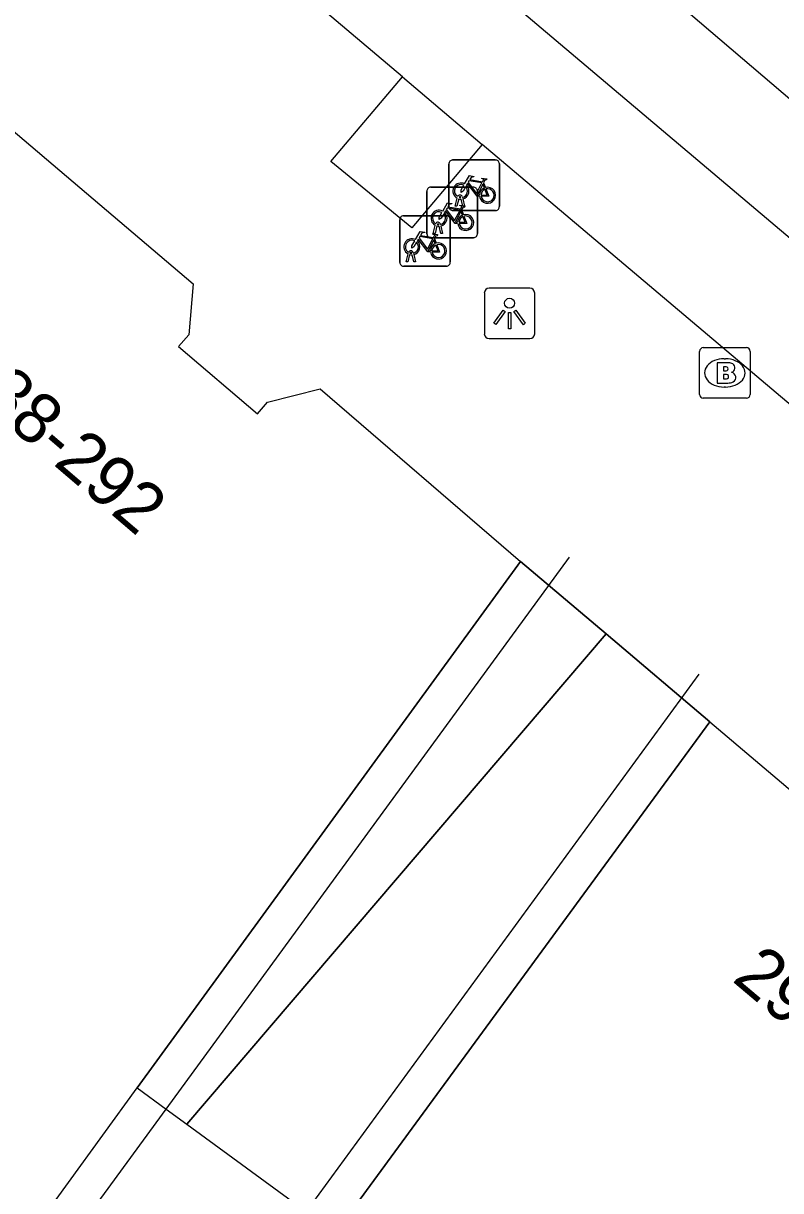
# Model space of a CAD drawing. Extents: x 162347 to 162868, y 381221 to 381813.
# Drawn here: x 162753.52 to 162768.51, y 381577.53 to 381600.64 of the extents above; entities that cross this region are included whole.
import ezdxf

# ---------------------------------------------------------------- set-up
doc = ezdxf.new("R2010")
doc.units = 0
for name, color, linetype in [('IMGEO_Brandkraan', 7, 'Continuous'), ('IMGEO_Fietsenrek', 7, 'Continuous'), ('IMGEO_Fietspad_gesloten', 7, 'Continuous'), ('IMGEO_Lichtpunt', 7, 'Continuous'), ('IMGEO_Lijnafwatering', 7, 'Continuous'), ('IMGEO_Pand', 7, 'Continuous'), ('IMGEO_Pand_nummerreeks', 7, 'Continuous'), ('IMGEO_Pand_overbouw', 7, 'Continuous'), ('IMGEO_Parkeervlak_open', 7, 'Continuous'), ('IMGEO_Voetpad_open', 7, 'Continuous')]:
    doc.layers.add(name, color=color, linetype=linetype)

msp = doc.modelspace()

# ---------------------------------------------------------------- linework, layer by layer
at = {"layer": 'IMGEO_Brandkraan'}
for p, q in [((162766.905, 381593.294), (162766.905, 381594.146)), ((162766.98, 381594.22), (162767.832, 381594.22)), ((162767.906, 381594.146), (162767.906, 381593.294)), ((162767.393, 381594), (162767.418, 381594)), ((162767.416, 381593.44), (162767.391, 381593.44)), ((162767.832, 381593.22), (162766.98, 381593.22))]:
    msp.add_line(p, q, dxfattribs=at)
for points in [[(162766.905, 381593.294), (162766.905, 381594.146)], [(162766.98, 381594.22), (162767.832, 381594.22)], [(162767.906, 381594.146), (162767.906, 381593.294)], [(162767.253, 381593.92), (162767.253, 381593.52), (162767.466, 381593.52)], [(162767.484, 381593.92), (162767.253, 381593.92)], [(162767.432, 381593.839), (162767.378, 381593.839), (162767.378, 381593.763)], [(162767.378, 381593.763), (162767.431, 381593.763)], [(162767.44, 381593.687), (162767.378, 381593.687), (162767.378, 381593.606)], [(162767.378, 381593.606), (162767.44, 381593.606)], [(162767.832, 381593.22), (162766.98, 381593.22)]]:
    msp.add_lwpolyline(points, dxfattribs=at)
for centre, radius, start, end in [((162766.982, 381594.144), 0.0765, 91.552, 178.448), ((162766.982, 381594.144), 0.0765, 91.552, 178.448), ((162767.83, 381594.144), 0.0765, 1.552, 88.448), ((162767.83, 381594.144), 0.0765, 1.552, 88.448), ((162767.488, 381593.775), 0.145, 59.4692, 91.5367), ((162767.513, 381593.822), 0.0922, 285.5137, 58.1501), ((162767.433, 381593.801), 0.0379, 267.8285, 90.9355), ((162767.441, 381593.646), 0.0404, 269.8759, 90.5077), ((162767.518, 381593.63), 0.105, 301.3115, 78.989), ((162767.472, 381593.771), 0.251, 268.6676, 293.5347), ((162766.982, 381593.296), 0.0765, 181.552, 268.448), ((162766.982, 381593.296), 0.0765, 181.552, 268.448), ((162767.83, 381593.296), 0.0765, 271.552, 358.448), ((162767.83, 381593.296), 0.0765, 271.552, 358.448)]:
    msp.add_arc(centre, radius, start, end, dxfattribs=at)
for centre, major_axis, ratio, start_param, end_param in [((162767.392, 381593.72), (-0.387, 0.002), 0.722429, 4.712389, 7.853982), ((162767.417, 381593.72), (-0.39, 0.002), 0.717154, 1.570796, 4.712389)]:
    msp.add_ellipse(centre, major_axis=major_axis, ratio=ratio, start_param=start_param, end_param=end_param, dxfattribs=at)
at = {"layer": 'IMGEO_Fietsenrek'}
for p, q in [((162761.943, 381597.01), (162761.943, 381597.851)), ((162761.943, 381597.851), (162761.943, 381597.01)), ((162762.018, 381597.935), (162762.859, 381597.935)), ((162762.859, 381597.935), (162762.018, 381597.935)), ((162762.943, 381597.86), (162762.943, 381597.019)), ((162762.943, 381597.019), (162762.943, 381597.86)), ((162761.584, 381597.397), (162762.425, 381597.397)), ((162762.425, 381597.397), (162761.584, 381597.397)), ((162762.63, 381597.484), (162762.666, 381597.389)), ((162761.509, 381596.472), (162761.509, 381597.313)), ((162761.509, 381597.313), (162761.509, 381596.472)), ((162762.07, 381597.019), (162762.109, 381597.179)), ((162762.139, 381597.167), (162762.104, 381597.019)), ((162762.181, 381597.191), (162762.18, 381597.195)), ((162762.222, 381597.019), (162762.188, 381597.161)), ((162762.212, 381597.202), (162762.213, 381597.195)), ((162762.22, 381597.165), (162762.255, 381597.019)), ((162762.509, 381597.322), (162762.509, 381596.481)), ((162762.509, 381596.481), (162762.509, 381597.322)), ((162762.868, 381596.935), (162762.027, 381596.935)), ((162762.027, 381596.935), (162762.868, 381596.935)), ((162762.104, 381597.019), (162762.07, 381597.019)), ((162762.196, 381596.946), (162762.232, 381596.851)), ((162762.255, 381597.019), (162762.222, 381597.019)), ((162760.971, 381595.907), (162760.971, 381596.748)), ((162760.971, 381596.748), (162760.971, 381595.907)), ((162761.046, 381596.832), (162761.887, 381596.832)), ((162761.887, 381596.832), (162761.046, 381596.832)), ((162761.971, 381596.757), (162761.971, 381595.916)), ((162761.971, 381595.916), (162761.971, 381596.757)), ((162761.636, 381596.481), (162761.675, 381596.641)), ((162761.67, 381596.481), (162761.636, 381596.481)), ((162761.705, 381596.629), (162761.67, 381596.481)), ((162761.747, 381596.653), (162761.746, 381596.657)), ((162761.788, 381596.481), (162761.754, 381596.623)), ((162761.778, 381596.664), (162761.779, 381596.657)), ((162761.786, 381596.627), (162761.821, 381596.481)), ((162761.821, 381596.481), (162761.788, 381596.481)), ((162762.434, 381596.397), (162761.593, 381596.397)), ((162761.593, 381596.397), (162762.434, 381596.397)), ((162761.658, 381596.381), (162761.694, 381596.286)), ((162761.098, 381595.916), (162761.137, 381596.076)), ((162761.167, 381596.064), (162761.132, 381595.916)), ((162761.209, 381596.088), (162761.208, 381596.092)), ((162761.25, 381595.916), (162761.216, 381596.058)), ((162761.24, 381596.099), (162761.241, 381596.092)), ((162761.248, 381596.062), (162761.283, 381595.916)), ((162761.896, 381595.832), (162761.055, 381595.832)), ((162761.055, 381595.832), (162761.896, 381595.832)), ((162761.132, 381595.916), (162761.098, 381595.916)), ((162761.283, 381595.916), (162761.25, 381595.916))]:
    msp.add_line(p, q, dxfattribs=at)
for points in [[(162762.256, 381597.461), (162762.351, 381597.625), (162762.437, 381597.611), (162762.439, 381597.602), (162762.383, 381597.591), (162762.356, 381597.546), (162762.612, 381597.505)], [(162762.277, 381597.409), (162762.225, 381597.319), (162762.185, 381597.294), (162762.186, 381597.341), (162762.241, 381597.435)], [(162762.552, 381597.217), (162762.502, 381597.217), (162762.311, 381597.468), (162762.292, 381597.436)], [(162762.599, 381597.48), (162762.342, 381597.521), (162762.325, 381597.492), (162762.492, 381597.272), (162762.599, 381597.48)], [(162762.647, 381597.382), (162762.617, 381597.459), (162762.508, 381597.241), (162762.551, 381597.241)], [(162762.612, 381597.505), (162762.637, 381597.554), (162762.631, 381597.558), (162762.608, 381597.562), (162762.596, 381597.569), (162762.595, 381597.572), (162762.597, 381597.577), (162762.692, 381597.562), (162762.694, 381597.552), (162762.684, 381597.539), (162762.672, 381597.533), (162762.658, 381597.539), (162762.63, 381597.484)], [(162762.581, 381597.241), (162762.701, 381597.24), (162762.657, 381597.354)], [(162762.677, 381597.361), (162762.732, 381597.216), (162762.582, 381597.216)], [(162761.822, 381596.923), (162761.917, 381597.087), (162762.003, 381597.073), (162762.005, 381597.064), (162761.949, 381597.053), (162761.922, 381597.008), (162762.178, 381596.967)], [(162762.118, 381596.679), (162762.068, 381596.679), (162761.877, 381596.93), (162761.858, 381596.898)], [(162762.165, 381596.942), (162761.908, 381596.983), (162761.891, 381596.954), (162762.058, 381596.734), (162762.165, 381596.942)], [(162762.213, 381596.844), (162762.183, 381596.921), (162762.074, 381596.703), (162762.117, 381596.703)], [(162762.178, 381596.967), (162762.203, 381597.016), (162762.197, 381597.02), (162762.174, 381597.024), (162762.162, 381597.031), (162762.161, 381597.034), (162762.163, 381597.039), (162762.258, 381597.024), (162762.26, 381597.014), (162762.25, 381597.001), (162762.238, 381596.995), (162762.224, 381597.001), (162762.196, 381596.946)], [(162761.843, 381596.871), (162761.791, 381596.781), (162761.751, 381596.756), (162761.752, 381596.803), (162761.807, 381596.897)], [(162762.147, 381596.703), (162762.267, 381596.702), (162762.223, 381596.816)], [(162762.243, 381596.823), (162762.298, 381596.678), (162762.148, 381596.678)], [(162761.284, 381596.358), (162761.379, 381596.522), (162761.465, 381596.508), (162761.467, 381596.499), (162761.411, 381596.488), (162761.384, 381596.443), (162761.64, 381596.402)], [(162761.64, 381596.402), (162761.665, 381596.451), (162761.659, 381596.455), (162761.636, 381596.459), (162761.624, 381596.466), (162761.623, 381596.469), (162761.625, 381596.474), (162761.72, 381596.459), (162761.722, 381596.449), (162761.712, 381596.436), (162761.7, 381596.43), (162761.686, 381596.436), (162761.658, 381596.381)], [(162761.305, 381596.306), (162761.253, 381596.216), (162761.213, 381596.191), (162761.214, 381596.238), (162761.269, 381596.332)], [(162761.58, 381596.114), (162761.53, 381596.114), (162761.339, 381596.365), (162761.32, 381596.333)], [(162761.627, 381596.377), (162761.37, 381596.418), (162761.353, 381596.389), (162761.52, 381596.169), (162761.627, 381596.377)], [(162761.675, 381596.279), (162761.645, 381596.356), (162761.536, 381596.138), (162761.579, 381596.138)], [(162761.609, 381596.138), (162761.729, 381596.137), (162761.685, 381596.251)], [(162761.705, 381596.258), (162761.76, 381596.113), (162761.61, 381596.113)]]:
    msp.add_lwpolyline(points, dxfattribs=at)
for centre, radius, start, end in [((162762.021, 381597.857), 0.0779, 92.4484, 184.2845), ((162762.021, 381597.857), 0.0779, 92.4484, 184.2845), ((162762.865, 381597.857), 0.0779, 2.4484, 94.2845), ((162762.865, 381597.857), 0.0779, 2.4484, 94.2845), ((162761.587, 381597.319), 0.0779, 92.4484, 184.2845), ((162761.587, 381597.319), 0.0779, 92.4484, 184.2845), ((162762.183, 381597.32), 0.159, 62.6766, 242.1369), ((162762.183, 381597.32), 0.129, 63.3192, 238.903), ((162762.183, 381597.32), 0.129, 283.6043, 43.4302), ((162762.183, 381597.32), 0.159, 283.5766, 46.6042), ((162762.431, 381597.319), 0.0779, 2.4484, 94.2845), ((162762.431, 381597.319), 0.0779, 2.4484, 94.2845), ((162762.71, 381597.236), 0.159, 113.3408, 178.3217), ((162762.71, 381597.236), 0.159, 187.0065, 105.7708), ((162762.71, 381597.236), 0.129, 188.6715, 104.5883), ((162762.163, 381597.191), 0.0499, 12.8025, 158.6934), ((162762.183, 381597.32), 0.159, 253.9967, 271.7867), ((162762.163, 381597.191), 0.0174, 12.8025, 163.4502), ((162762.183, 381597.32), 0.129, 253.415, 269.0204), ((162762.71, 381597.236), 0.129, 113.923, 177.9556), ((162761.749, 381596.782), 0.159, 62.6766, 242.1369), ((162761.749, 381596.782), 0.129, 63.3192, 238.903), ((162762.021, 381597.013), 0.0779, 182.4484, 274.2845), ((162762.021, 381597.013), 0.0779, 182.4484, 274.2845), ((162762.865, 381597.013), 0.0779, 272.4484, 4.2845), ((162762.865, 381597.013), 0.0779, 272.4484, 4.2845), ((162761.049, 381596.754), 0.0779, 92.4484, 184.2845), ((162761.049, 381596.754), 0.0779, 92.4484, 184.2845), ((162761.729, 381596.653), 0.0499, 12.8025, 158.6934), ((162761.729, 381596.653), 0.0174, 12.8025, 163.4502), ((162761.749, 381596.782), 0.129, 283.6043, 43.4302), ((162761.749, 381596.782), 0.159, 283.5766, 46.6042), ((162761.893, 381596.754), 0.0779, 2.4484, 94.2845), ((162761.893, 381596.754), 0.0779, 2.4484, 94.2845), ((162762.276, 381596.698), 0.159, 113.3408, 178.3217), ((162762.276, 381596.698), 0.159, 187.0065, 105.7708), ((162762.276, 381596.698), 0.129, 113.923, 177.9556), ((162762.276, 381596.698), 0.129, 188.6715, 104.5883), ((162761.587, 381596.475), 0.0779, 182.4484, 274.2845), ((162761.587, 381596.475), 0.0779, 182.4484, 274.2845), ((162761.749, 381596.782), 0.159, 253.9967, 271.7867), ((162761.749, 381596.782), 0.129, 253.415, 269.0204), ((162762.431, 381596.475), 0.0779, 272.4484, 4.2845), ((162762.431, 381596.475), 0.0779, 272.4484, 4.2845), ((162761.211, 381596.217), 0.159, 62.6766, 242.1369), ((162761.211, 381596.217), 0.129, 63.3192, 238.903), ((162761.211, 381596.217), 0.129, 283.6043, 43.4302), ((162761.211, 381596.217), 0.159, 283.5766, 46.6042), ((162761.738, 381596.133), 0.159, 113.3408, 178.3217), ((162761.738, 381596.133), 0.159, 187.0065, 105.7708), ((162761.738, 381596.133), 0.129, 113.923, 177.9556), ((162761.738, 381596.133), 0.129, 188.6715, 104.5883), ((162761.191, 381596.088), 0.0499, 12.8025, 158.6934), ((162761.211, 381596.217), 0.159, 253.9967, 271.7867), ((162761.191, 381596.088), 0.0174, 12.8025, 163.4502), ((162761.211, 381596.217), 0.129, 253.415, 269.0204), ((162761.049, 381595.91), 0.0779, 182.4484, 274.2845), ((162761.049, 381595.91), 0.0779, 182.4484, 274.2845), ((162761.893, 381595.91), 0.0779, 272.4484, 4.2845), ((162761.893, 381595.91), 0.0779, 272.4484, 4.2845)]:
    msp.add_arc(centre, radius, start, end, dxfattribs=at)
at = {"layer": 'IMGEO_Fietspad_gesloten'}
for points in [[(162761.023, 381599.578), (162748.438, 381610.212)], [(162763.006, 381601.204), (162768.998, 381596.139), (162779.07, 381587.644)], [(162761.023, 381599.578), (162762.605, 381598.241)], [(162775.215, 381587.585), (162762.605, 381598.241)]]:
    msp.add_lwpolyline(points, dxfattribs=at)
at = {"layer": 'IMGEO_Lichtpunt'}
for p, q in [((162762.646, 381595.301), (162762.646, 381594.494)), ((162762.646, 381595.301), (162762.646, 381594.494)), ((162763.548, 381595.396), (162762.74, 381595.396)), ((162763.548, 381595.396), (162762.74, 381595.396)), ((162763.642, 381594.494), (162763.642, 381595.301)), ((162763.642, 381594.494), (162763.642, 381595.301)), ((162762.74, 381594.4), (162763.548, 381594.4)), ((162762.74, 381594.4), (162763.548, 381594.4))]:
    msp.add_line(p, q, dxfattribs=at)
for points in [[(162763.02, 381594.965), (162763.059, 381594.937), (162762.871, 381594.675), (162762.833, 381594.702), (162763.02, 381594.965)], [(162763.122, 381594.917), (162763.169, 381594.917), (162763.169, 381594.595), (162763.122, 381594.595), (162763.122, 381594.917)], [(162763.232, 381594.937), (162763.27, 381594.964), (162763.457, 381594.702), (162763.418, 381594.674), (162763.232, 381594.937)]]:
    msp.add_lwpolyline(points, dxfattribs=at)
msp.add_circle((162763.145, 381595.099), 0.0994, dxfattribs=at)
for centre, start, end in [((162762.74, 381595.301), 90, 180), ((162762.74, 381595.301), 90, 180), ((162763.548, 381595.301), 0, 90), ((162763.548, 381595.301), 0, 90), ((162762.74, 381594.494), 180, 270), ((162762.74, 381594.494), 180, 270), ((162763.548, 381594.494), 270, 0), ((162763.548, 381594.494), 270, 360)]:
    msp.add_arc(centre, 0.0946, start, end, dxfattribs=at)
at = {"layer": 'IMGEO_Lijnafwatering'}
for points in [[(162751.351, 381572.313), (162753.583, 381575.367), (162756.347, 381579.148), (162764.331, 381590.073)], [(162766.891, 381587.756), (162759.119, 381577.123), (162753.987, 381570.102)]]:
    msp.add_lwpolyline(points, dxfattribs=at)
at = {"layer": 'IMGEO_Pand'}
for points in [[(162750.894, 381600.568), (162756.886, 381595.484), (162756.796, 381594.476), (162756.596, 381594.242), (162758.154, 381592.91), (162758.354, 381593.144), (162759.394, 381593.402), (162763.364, 381589.986)], [(162753.048, 381575.822), (162755.775, 381579.566), (162763.364, 381589.986)], [(162767.108, 381586.816), (162759.701, 381576.698), (162756.753, 381572.671)], [(162767.108, 381586.816), (162771.066, 381583.46), (162770.962, 381582.466), (162770.754, 381582.237), (162772.35, 381580.9), (162772.583, 381581.146), (162773.505, 381581.378), (162779.344, 381576.422)]]:
    msp.add_lwpolyline(points, dxfattribs=at)
at = {"layer": 'IMGEO_Pand_overbouw'}
for points in [[(162763.364, 381589.986), (162755.775, 381579.566), (162756.347, 381579.148), (162756.755, 381578.85), (162765.054, 381588.555)], [(162767.108, 381586.816), (162765.054, 381588.555), (162756.755, 381578.85), (162759.119, 381577.123), (162759.701, 381576.698)]]:
    msp.add_lwpolyline(points, close=True, dxfattribs=at)
at = {"layer": 'IMGEO_Parkeervlak_open'}
msp.add_lwpolyline([(162801.035, 381571.562), (162759.969, 381606.584), (162761.128, 381608.048)], dxfattribs=at)
at = {"layer": 'IMGEO_Voetpad_open'}
for points in [[(162762.605, 381598.241), (162761.21, 381596.589), (162759.605, 381597.906), (162761.023, 381599.578)], [(162763.364, 381589.986), (162765.054, 381588.555), (162767.108, 381586.816)]]:
    msp.add_lwpolyline(points, dxfattribs=at)

# ---------------------------------------------------------------- texts
at = {"layer": 'IMGEO_Pand_nummerreeks'}
for s, rotation, p in [('288-292', 319.4518, (162752.061, 381593.658)), ('294-296E', 319.8471, (162767.527, 381581.697))]:
    msp.add_text(s, height=1, rotation=rotation, dxfattribs=at).set_placement(p)

doc.saveas('drawing.dxf')
